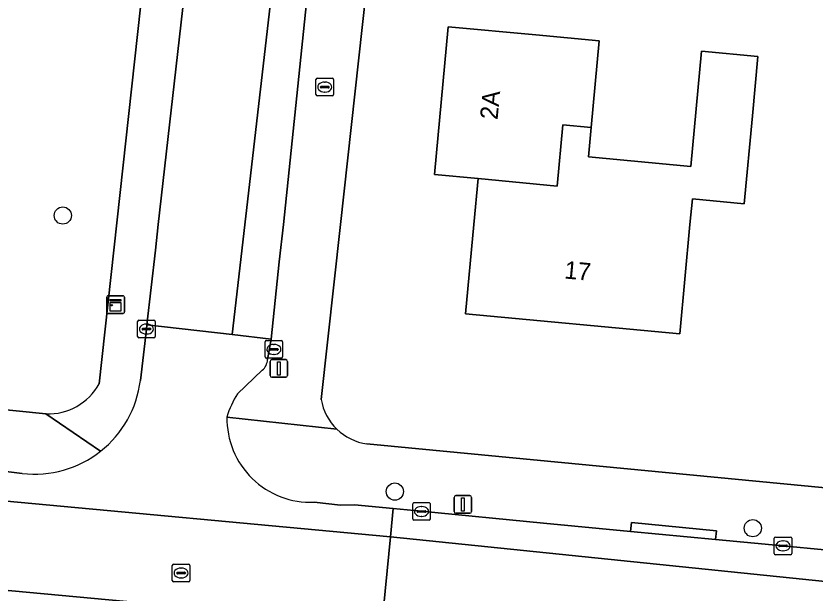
# Model space of a CAD drawing. Extents: x 162184 to 163154, y 385507 to 386516.
# Drawn here: x 162239.17 to 162284.47, y 385729.12 to 385761.82 of the extents above; entities that cross this region are included whole.
import ezdxf

# ---------------------------------------------------------------- set-up
doc = ezdxf.new("R2010")
doc.units = 0
for name, color, linetype in [('IMGEO_Boom', 7, 'Continuous'), ('IMGEO_Brandkraan', 7, 'Continuous'), ('IMGEO_Erf', 7, 'Continuous'), ('IMGEO_Groenvoorziening', 7, 'Continuous'), ('IMGEO_Kast', 7, 'Continuous'), ('IMGEO_Kolk', 7, 'Continuous'), ('IMGEO_Lichtmast', 7, 'Continuous'), ('IMGEO_Pand', 7, 'Continuous'), ('IMGEO_Pand_nummerreeks', 7, 'Continuous'), ('IMGEO_Parkeervlak_open', 7, 'Continuous'), ('IMGEO_Rijbaan_lokaal_gesloten', 7, 'Continuous'), ('IMGEO_Rijbaan_lokaal_open', 7, 'Continuous'), ('IMGEO_Rioolput', 7, 'Continuous'), ('IMGEO_Voetpad_open', 7, 'Continuous')]:
    doc.layers.add(name, color=color, linetype=linetype)

msp = doc.modelspace()

# ---------------------------------------------------------------- linework, layer by layer
at = {"layer": 'IMGEO_Boom'}
for centre in [(162241.822, 385750.515), (162260.648, 385734.871), (162280.944, 385732.796)]:
    msp.add_circle(centre, 0.489, dxfattribs=at)
at = {"layer": 'IMGEO_Brandkraan'}
for p, q in [((162256.176, 385757.369), (162256.176, 385758.221)), ((162256.251, 385758.295), (162257.103, 385758.295)), ((162256.664, 385758.075), (162256.689, 385758.075)), ((162257.177, 385758.221), (162257.177, 385757.369)), ((162256.435, 385757.789), (162256.435, 385757.801)), ((162256.873, 385757.752), (162256.475, 385757.752)), ((162256.478, 385757.838), (162256.876, 385757.838)), ((162256.687, 385757.515), (162256.662, 385757.515)), ((162256.919, 385757.801), (162256.919, 385757.789)), ((162257.103, 385757.295), (162256.251, 385757.295))]:
    msp.add_line(p, q, dxfattribs=at)
for points in [[(162256.176, 385757.369), (162256.176, 385758.221)], [(162256.251, 385758.295), (162257.103, 385758.295)], [(162257.177, 385758.221), (162257.177, 385757.369)], [(162257.103, 385757.295), (162256.251, 385757.295)]]:
    msp.add_lwpolyline(points, dxfattribs=at)
for centre, radius, start, end in [((162256.253, 385758.219), 0.0765, 91.552, 178.448), ((162256.253, 385758.219), 0.0765, 91.552, 178.448), ((162257.101, 385758.219), 0.0765, 1.552, 88.448), ((162257.101, 385758.219), 0.0765, 1.552, 88.448), ((162256.475, 385757.798), 0.0403, 85.8775, 175.7526), ((162256.472, 385757.788), 0.0366, 178.938, 274.7102), ((162256.876, 385757.795), 0.043, 264.8664, 352.4533), ((162256.88, 385757.8), 0.0386, 1.7309, 96.639), ((162256.253, 385757.371), 0.0765, 181.552, 268.448), ((162256.253, 385757.371), 0.0765, 181.552, 268.448), ((162257.101, 385757.371), 0.0765, 271.552, 358.448), ((162257.101, 385757.371), 0.0765, 271.552, 358.448)]:
    msp.add_arc(centre, radius, start, end, dxfattribs=at)
for centre, major_axis, ratio, start_param, end_param in [((162256.663, 385757.795), (-0.387, 0.002), 0.722429, 4.712389, 7.853982), ((162256.688, 385757.795), (-0.39, 0.002), 0.717154, 1.570796, 4.712389)]:
    msp.add_ellipse(centre, major_axis=major_axis, ratio=ratio, start_param=start_param, end_param=end_param, dxfattribs=at)
at = {"layer": 'IMGEO_Erf'}
for points in [[(162272.085, 385881.922), (162257.565, 385750), (162256.475, 385740.094)], [(162259.069, 385737.577), (162318.739, 385731.852)]]:
    msp.add_lwpolyline(points, dxfattribs=at)
msp.add_lwpolyline([(162280.923, 385756.157), (162280.457, 385751.178), (162277.52, 385751.453), (162277.384, 385750), (162276.804, 385743.806), (162264.657, 385744.943), (162265.131, 385750), (162265.375, 385752.605), (162262.888, 385752.838), (162263.672, 385761.216), (162268.651, 385760.75), (162272.237, 385760.415), (162271.778, 385755.504), (162271.622, 385753.841), (162277.427, 385753.298), (162278.038, 385759.827), (162281.239, 385759.528)], close=True, dxfattribs=at)
for centre, radius, start, end in [((162259.488, 385740.599), 3.055, 189.5144, 225.7978), ((162259.48, 385740.597), 3.047, 225.8778, 262.2581)]:
    msp.add_arc(centre, radius, start, end, dxfattribs=at)
at = {"layer": 'IMGEO_Groenvoorziening'}
for points in [[(162257.192, 385887.675), (162255.282, 385887.918), (162254.337, 385888.039), (162252.103, 385886.036), (162252.017, 385885.262), (162244.738, 385819.445), (162243.378, 385806.831), (162237.186, 385750), (162236.224, 385741.163), (162237.472, 385739.611), (162240.868, 385739.278)], [(162243.883, 385740.986), (162251.776, 385812.943), (162254.342, 385836.338), (162256.095, 385852.323), (162258.819, 385877.158)]]:
    msp.add_lwpolyline(points, dxfattribs=at)
msp.add_arc((162241.006, 385742.55), 3.275, 267.5938, 331.4694, dxfattribs=at)
at = {"layer": 'IMGEO_Kast'}
for p, q in [((162244.318, 385745.041), (162244.318, 385745.882)), ((162244.318, 385745.882), (162244.318, 385745.041)), ((162244.393, 385745.966), (162245.234, 385745.966)), ((162245.234, 385745.966), (162244.393, 385745.966)), ((162245.318, 385745.891), (162245.318, 385745.05)), ((162245.318, 385745.05), (162245.318, 385745.891)), ((162245.243, 385744.966), (162244.402, 385744.966)), ((162244.402, 385744.966), (162245.243, 385744.966))]:
    msp.add_line(p, q, dxfattribs=at)
for points in [[(162244.513, 385745.756), (162245.113, 385745.756), (162245.113, 385745.671), (162244.513, 385745.671), (162244.513, 385745.756)], [(162244.513, 385745.581), (162245.113, 385745.581), (162245.113, 385745.092), (162244.513, 385745.092), (162244.513, 385745.581)]]:
    msp.add_lwpolyline(points, dxfattribs=at)
msp.add_circle((162244.597, 385745.43), 0.0377, dxfattribs=at)
for centre, start, end in [((162244.396, 385745.888), 92.4484, 184.2845), ((162244.396, 385745.888), 92.4484, 184.2845), ((162245.24, 385745.888), 2.4484, 94.2845), ((162245.24, 385745.888), 2.4484, 94.2845), ((162244.396, 385745.044), 182.4484, 274.2845), ((162244.396, 385745.044), 182.4484, 274.2845), ((162245.24, 385745.044), 272.4484, 4.2845), ((162245.24, 385745.044), 272.4484, 4.2845)]:
    msp.add_arc(centre, 0.0779, start, end, dxfattribs=at)
at = {"layer": 'IMGEO_Kolk'}
for p, q in [((162246.066, 385743.656), (162246.066, 385744.508)), ((162246.141, 385744.582), (162246.993, 385744.582)), ((162246.554, 385744.362), (162246.579, 385744.362)), ((162247.067, 385744.508), (162247.067, 385743.656)), ((162246.325, 385744.076), (162246.325, 385744.088)), ((162246.763, 385744.039), (162246.365, 385744.039)), ((162246.368, 385744.125), (162246.766, 385744.125)), ((162246.809, 385744.088), (162246.809, 385744.076)), ((162246.993, 385743.582), (162246.141, 385743.582)), ((162246.577, 385743.802), (162246.552, 385743.802)), ((162253.287, 385742.502), (162253.287, 385743.354)), ((162253.362, 385743.428), (162254.214, 385743.428)), ((162253.775, 385743.208), (162253.8, 385743.208)), ((162254.288, 385743.354), (162254.288, 385742.502)), ((162253.546, 385742.922), (162253.546, 385742.934)), ((162253.984, 385742.885), (162253.586, 385742.885)), ((162253.589, 385742.971), (162253.987, 385742.971)), ((162253.798, 385742.648), (162253.773, 385742.648)), ((162254.03, 385742.934), (162254.03, 385742.922)), ((162254.214, 385742.428), (162253.362, 385742.428)), ((162261.66, 385733.319), (162261.66, 385734.171)), ((162261.735, 385734.245), (162262.587, 385734.245)), ((162262.148, 385734.025), (162262.173, 385734.025)), ((162262.661, 385734.171), (162262.661, 385733.319)), ((162261.919, 385733.739), (162261.919, 385733.751)), ((162262.357, 385733.702), (162261.959, 385733.702)), ((162261.962, 385733.788), (162262.36, 385733.788)), ((162262.403, 385733.751), (162262.403, 385733.739)), ((162262.587, 385733.245), (162261.735, 385733.245)), ((162262.171, 385733.465), (162262.146, 385733.465)), ((162282.158, 385731.37), (162282.158, 385732.222)), ((162282.233, 385732.296), (162283.085, 385732.296)), ((162283.159, 385732.222), (162283.159, 385731.37)), ((162282.417, 385731.79), (162282.417, 385731.802)), ((162282.855, 385731.753), (162282.457, 385731.753)), ((162282.46, 385731.839), (162282.858, 385731.839)), ((162282.646, 385732.076), (162282.671, 385732.076)), ((162282.901, 385731.802), (162282.901, 385731.79)), ((162283.085, 385731.296), (162282.233, 385731.296)), ((162282.669, 385731.516), (162282.644, 385731.516))]:
    msp.add_line(p, q, dxfattribs=at)
for points in [[(162246.066, 385743.656), (162246.066, 385744.508)], [(162246.141, 385744.582), (162246.993, 385744.582)], [(162247.067, 385744.508), (162247.067, 385743.656)], [(162246.993, 385743.582), (162246.141, 385743.582)], [(162253.287, 385742.502), (162253.287, 385743.354)], [(162253.362, 385743.428), (162254.214, 385743.428)], [(162254.288, 385743.354), (162254.288, 385742.502)], [(162254.214, 385742.428), (162253.362, 385742.428)], [(162261.66, 385733.319), (162261.66, 385734.171)], [(162261.735, 385734.245), (162262.587, 385734.245)], [(162262.661, 385734.171), (162262.661, 385733.319)], [(162262.587, 385733.245), (162261.735, 385733.245)], [(162282.158, 385731.37), (162282.158, 385732.222)], [(162282.233, 385732.296), (162283.085, 385732.296)], [(162283.159, 385732.222), (162283.159, 385731.37)], [(162283.085, 385731.296), (162282.233, 385731.296)]]:
    msp.add_lwpolyline(points, dxfattribs=at)
for centre, radius, start, end in [((162246.143, 385744.506), 0.0765, 91.552, 178.448), ((162246.143, 385744.506), 0.0765, 91.552, 178.448), ((162246.991, 385744.506), 0.0765, 1.552, 88.448), ((162246.991, 385744.506), 0.0765, 1.552, 88.448), ((162246.365, 385744.085), 0.0403, 85.8775, 175.7526), ((162246.362, 385744.075), 0.0366, 178.938, 274.7102), ((162246.766, 385744.082), 0.043, 264.8664, 352.4533), ((162246.77, 385744.087), 0.0386, 1.7309, 96.639), ((162246.143, 385743.658), 0.0765, 181.552, 268.448), ((162246.143, 385743.658), 0.0765, 181.552, 268.448), ((162246.991, 385743.658), 0.0765, 271.552, 358.448), ((162246.991, 385743.658), 0.0765, 271.552, 358.448), ((162253.364, 385743.352), 0.0765, 91.552, 178.448), ((162253.364, 385743.352), 0.0765, 91.552, 178.448), ((162254.212, 385743.352), 0.0765, 1.552, 88.448), ((162254.212, 385743.352), 0.0765, 1.552, 88.448), ((162253.586, 385742.931), 0.0403, 85.8775, 175.7526), ((162253.583, 385742.921), 0.0366, 178.938, 274.7102), ((162253.987, 385742.928), 0.043, 264.8664, 352.4533), ((162253.991, 385742.933), 0.0386, 1.7309, 96.639), ((162253.364, 385742.504), 0.0765, 181.552, 268.448), ((162253.364, 385742.504), 0.0765, 181.552, 268.448), ((162254.212, 385742.504), 0.0765, 271.552, 358.448), ((162254.212, 385742.504), 0.0765, 271.552, 358.448), ((162261.737, 385734.169), 0.0765, 91.552, 178.448), ((162261.737, 385734.169), 0.0765, 91.552, 178.448), ((162262.585, 385734.169), 0.0765, 1.552, 88.448), ((162262.585, 385734.169), 0.0765, 1.552, 88.448), ((162261.959, 385733.748), 0.0403, 85.8775, 175.7526), ((162261.956, 385733.738), 0.0366, 178.938, 274.7102), ((162262.36, 385733.745), 0.043, 264.8664, 352.4533), ((162262.364, 385733.75), 0.0386, 1.7309, 96.639), ((162261.737, 385733.321), 0.0765, 181.552, 268.448), ((162261.737, 385733.321), 0.0765, 181.552, 268.448), ((162262.585, 385733.321), 0.0765, 271.552, 358.448), ((162262.585, 385733.321), 0.0765, 271.552, 358.448), ((162282.235, 385732.22), 0.0765, 91.552, 178.448), ((162282.235, 385732.22), 0.0765, 91.552, 178.448), ((162283.083, 385732.22), 0.0765, 1.552, 88.448), ((162283.083, 385732.22), 0.0765, 1.552, 88.448), ((162282.457, 385731.799), 0.0403, 85.8775, 175.7526), ((162282.454, 385731.789), 0.0366, 178.938, 274.7102), ((162282.858, 385731.796), 0.043, 264.8664, 352.4533), ((162282.862, 385731.801), 0.0386, 1.7309, 96.639), ((162282.235, 385731.372), 0.0765, 181.552, 268.448), ((162282.235, 385731.372), 0.0765, 181.552, 268.448), ((162283.083, 385731.372), 0.0765, 271.552, 358.448), ((162283.083, 385731.372), 0.0765, 271.552, 358.448)]:
    msp.add_arc(centre, radius, start, end, dxfattribs=at)
for centre, major_axis, ratio, start_param, end_param in [((162246.553, 385744.082), (-0.387, 0.002), 0.722429, 4.712389, 7.853982), ((162246.578, 385744.082), (-0.39, 0.002), 0.717154, 1.570796, 4.712389), ((162253.774, 385742.928), (-0.387, 0.002), 0.722429, 4.712389, 7.853982), ((162253.799, 385742.928), (-0.39, 0.002), 0.717154, 1.570796, 4.712389), ((162262.147, 385733.745), (-0.387, 0.002), 0.722429, 4.712389, 7.853982), ((162262.172, 385733.745), (-0.39, 0.002), 0.717154, 1.570796, 4.712389), ((162282.645, 385731.796), (-0.387, 0.002), 0.722429, 4.712389, 7.853982), ((162282.67, 385731.796), (-0.39, 0.002), 0.717154, 1.570796, 4.712389)]:
    msp.add_ellipse(centre, major_axis=major_axis, ratio=ratio, start_param=start_param, end_param=end_param, dxfattribs=at)
at = {"layer": 'IMGEO_Lichtmast'}
for p, q in [((162253.572, 385741.449), (162253.572, 385742.249)), ((162253.572, 385742.249), (162253.572, 385741.449)), ((162253.672, 385742.349), (162254.462, 385742.349)), ((162254.462, 385742.349), (162253.672, 385742.349)), ((162254.562, 385742.249), (162254.562, 385741.449)), ((162254.562, 385741.449), (162254.562, 385742.249)), ((162254.462, 385741.349), (162253.672, 385741.349)), ((162253.672, 385741.349), (162254.462, 385741.349)), ((162264.01, 385733.74), (162264.01, 385734.54)), ((162264.01, 385734.54), (162264.01, 385733.74)), ((162264.11, 385734.64), (162264.9, 385734.64)), ((162264.9, 385734.64), (162264.11, 385734.64)), ((162265, 385734.54), (162265, 385733.74)), ((162265, 385733.74), (162265, 385734.54)), ((162264.9, 385733.64), (162264.11, 385733.64)), ((162264.11, 385733.64), (162264.9, 385733.64))]:
    msp.add_line(p, q, dxfattribs=at)
for points in [[(162253.992, 385742.224), (162254.142, 385742.224), (162254.142, 385741.474), (162253.992, 385741.474), (162253.992, 385742.224)], [(162264.43, 385734.515), (162264.58, 385734.515), (162264.58, 385733.765), (162264.43, 385733.765), (162264.43, 385734.515)]]:
    msp.add_lwpolyline(points, dxfattribs=at)
for centre, start, end in [((162253.672, 385742.249), 90, 180), ((162253.672, 385742.249), 90, 180), ((162254.462, 385742.249), 0, 90), ((162254.462, 385742.249), 360, 90), ((162253.672, 385741.449), 180, 270), ((162253.672, 385741.449), 180, 270), ((162254.462, 385741.449), 270, 0), ((162254.462, 385741.449), 270, 0), ((162264.11, 385734.54), 90, 180), ((162264.11, 385734.54), 90, 180), ((162264.9, 385734.54), 0, 90), ((162264.9, 385734.54), 360, 90), ((162264.11, 385733.74), 180, 270), ((162264.11, 385733.74), 180, 270), ((162264.9, 385733.74), 270, 0), ((162264.9, 385733.74), 270, 0)]:
    msp.add_arc(centre, 0.1, start, end, dxfattribs=at)
at = {"layer": 'IMGEO_Pand'}
for points in [[(162269.851, 385752.182), (162270.179, 385755.655), (162271.778, 385755.504), (162272.237, 385760.415), (162268.651, 385760.75), (162263.672, 385761.216), (162262.888, 385752.838), (162265.375, 385752.605)], [(162265.375, 385752.605), (162265.131, 385750), (162264.657, 385744.943), (162276.804, 385743.806), (162277.384, 385750), (162277.52, 385751.453), (162280.457, 385751.178), (162280.923, 385756.157), (162281.239, 385759.528), (162278.038, 385759.827), (162277.427, 385753.298), (162271.622, 385753.841), (162271.778, 385755.504), (162270.179, 385755.655), (162269.851, 385752.182)]]:
    msp.add_lwpolyline(points, close=True, dxfattribs=at)
at = {"layer": 'IMGEO_Parkeervlak_open'}
msp.add_lwpolyline([(162266.778, 385881.248), (162263.745, 385854.951), (162258.607, 385806.939), (162253.816, 385764.405), (162251.432, 385743.769), (162253.632, 385743.515), (162254.088, 385747.892), (162254.332, 385750), (162257.271, 385778.278), (162257.937, 385784.68), (162258.093, 385786.183), (162258.325, 385788.292), (162259.585, 385799.742), (162260.197, 385805.127)], dxfattribs=at)
at = {"layer": 'IMGEO_Rijbaan_lokaal_gesloten'}
for points in [[(162319.089, 385728.339), (162304.126, 385729.759), (162298.361, 385730.297), (162294.467, 385730.661), (162282.654, 385731.794), (162278.838, 385732.156), (162274.014, 385732.613), (162269.071, 385733.087), (162262.149, 385733.762), (162260.556, 385733.913), (162260.4, 385732.301), (162286.519, 385729.622), (162367.51, 385722.111)], [(162367.51, 385722.111), (162286.519, 385729.622), (162260.4, 385732.301), (162259.916, 385727.292)]]:
    msp.add_lwpolyline(points, dxfattribs=at)
at = {"layer": 'IMGEO_Rijbaan_lokaal_open'}
for points in [[(162262.111, 385885.055), (162261.966, 385883.769), (162260.416, 385869.475), (162252.93, 385800.2), (162247.236, 385750), (162247.072, 385748.555), (162246.596, 385744.328), (162251.432, 385743.769), (162253.816, 385764.405), (162258.607, 385806.939), (162263.745, 385854.951), (162266.778, 385881.248)], [(162253.436, 385742.358), (162253.632, 385743.515), (162251.432, 385743.769), (162246.596, 385744.328), (162246.568, 385744.082), (162246.221, 385741.174)], [(162251.725, 385740.42), (162253.132, 385741.747)], [(162239.525, 385735.896), (162238.309, 385736.038), (162237.777, 385736.056), (162237.607, 385734.418), (162260.4, 385732.301), (162260.556, 385733.913), (162258.369, 385734.127), (162257.576, 385734.101), (162256.075, 385734.27)]]:
    msp.add_lwpolyline(points, dxfattribs=at)
for points in [[(162260.4, 385732.301), (162237.607, 385734.418), (162237.087, 385729.426), (162259.916, 385727.292)], [(162259.916, 385727.292), (162237.087, 385729.426), (162236.95, 385728.11), (162259.786, 385725.953)]]:
    msp.add_lwpolyline(points, close=True, dxfattribs=at)
for centre, radius, start, end in [((162252.552, 385742.417), 0.886, 310.9068, 356.1884), ((162240.215, 385741.906), 6.05, 308.2509, 353.0484), ((162256.259, 385737.588), 5.346, 148.0091, 163.6253), ((162255.876, 385739.012), 4.747, 179.0032, 272.4042), ((162240.217, 385741.902), 6.045, 263.4251, 308.2643)]:
    msp.add_arc(centre, radius, start, end, dxfattribs=at)
at = {"layer": 'IMGEO_Rioolput'}
for p, q in [((162248.029, 385729.829), (162248.029, 385730.681)), ((162248.104, 385730.755), (162248.956, 385730.755)), ((162248.517, 385730.535), (162248.542, 385730.535)), ((162249.03, 385730.681), (162249.03, 385729.829)), ((162248.288, 385730.249), (162248.288, 385730.261)), ((162248.726, 385730.212), (162248.328, 385730.212)), ((162248.331, 385730.298), (162248.729, 385730.298)), ((162248.54, 385729.975), (162248.515, 385729.975)), ((162248.772, 385730.261), (162248.772, 385730.249)), ((162248.956, 385729.755), (162248.104, 385729.755))]:
    msp.add_line(p, q, dxfattribs=at)
for points in [[(162248.029, 385729.829), (162248.029, 385730.681)], [(162248.104, 385730.755), (162248.956, 385730.755)], [(162249.03, 385730.681), (162249.03, 385729.829)], [(162248.956, 385729.755), (162248.104, 385729.755)]]:
    msp.add_lwpolyline(points, dxfattribs=at)
for centre, radius, start, end in [((162248.106, 385730.679), 0.0765, 91.552, 178.448), ((162248.106, 385730.679), 0.0765, 91.552, 178.448), ((162248.954, 385730.679), 0.0765, 1.552, 88.448), ((162248.954, 385730.679), 0.0765, 1.552, 88.448), ((162248.328, 385730.258), 0.0403, 85.8775, 175.7526), ((162248.325, 385730.248), 0.0366, 178.938, 274.7102), ((162248.729, 385730.255), 0.043, 264.8664, 352.4533), ((162248.733, 385730.26), 0.0386, 1.7309, 96.639), ((162248.106, 385729.831), 0.0765, 181.552, 268.448), ((162248.106, 385729.831), 0.0765, 181.552, 268.448), ((162248.954, 385729.831), 0.0765, 271.552, 358.448), ((162248.954, 385729.831), 0.0765, 271.552, 358.448)]:
    msp.add_arc(centre, radius, start, end, dxfattribs=at)
for centre, major_axis, ratio, start_param, end_param in [((162248.516, 385730.255), (-0.387, 0.002), 0.722429, 4.712389, 7.853982), ((162248.541, 385730.255), (-0.39, 0.002), 0.717154, 1.570796, 4.712389)]:
    msp.add_ellipse(centre, major_axis=major_axis, ratio=ratio, start_param=start_param, end_param=end_param, dxfattribs=at)
at = {"layer": 'IMGEO_Voetpad_open'}
for points in [[(162261.728, 385891.414), (162261.046, 385890.69), (162259.674, 385884.952), (162258.819, 385877.158), (162256.095, 385852.323), (162254.342, 385836.338), (162251.776, 385812.943), (162243.883, 385740.986)], [(162246.221, 385741.174), (162246.568, 385744.082), (162246.596, 385744.328), (162247.072, 385748.555), (162247.236, 385750), (162252.93, 385800.2), (162260.416, 385869.475), (162261.966, 385883.769), (162262.111, 385885.055)], [(162256.475, 385740.094), (162257.565, 385750), (162272.085, 385881.922)], [(162259.585, 385799.742), (162258.325, 385788.292), (162258.733, 385788.247), (162259.232, 385788.193), (162258.838, 385784.584), (162258.341, 385784.638), (162257.937, 385784.68), (162257.271, 385778.278), (162254.332, 385750), (162254.088, 385747.892), (162253.632, 385743.515), (162253.436, 385742.358)], [(162243.961, 385737.155), (162240.868, 385739.278), (162237.472, 385739.611), (162232.214, 385740.11), (162220.409, 385741.22), (162189.074, 385744.168), (162185.886, 385744.468), (162186.212, 385740.942)], [(162253.132, 385741.747), (162251.725, 385740.42)], [(162186.212, 385740.942), (162189.276, 385740.651), (162192.509, 385740.344), (162200.432, 385739.59), (162220.891, 385737.666), (162225.391, 385737.214), (162237.777, 385736.056), (162238.309, 385736.038), (162239.525, 385735.896)], [(162240.868, 385739.278), (162243.961, 385737.155)], [(162251.13, 385739.095), (162257.358, 385738.409)], [(162257.358, 385738.409), (162251.13, 385739.095)], [(162318.739, 385731.852), (162259.069, 385737.577)], [(162256.075, 385734.27), (162257.576, 385734.101), (162258.369, 385734.127), (162260.556, 385733.913), (162262.149, 385733.762), (162269.071, 385733.087), (162274.014, 385732.613), (162274.061, 385733.11), (162278.885, 385732.653), (162278.838, 385732.156), (162282.654, 385731.794), (162294.467, 385730.661), (162294.513, 385731.158), (162298.407, 385730.795), (162298.361, 385730.297), (162304.126, 385729.759), (162319.089, 385728.339), (162322.366, 385728.035), (162324.274, 385731.336), (162324.656, 385731.996), (162320.551, 385732.517)]]:
    msp.add_lwpolyline(points, dxfattribs=at)
msp.add_lwpolyline([(162278.838, 385732.156), (162278.885, 385732.653), (162274.061, 385733.11), (162274.014, 385732.613)], close=True, dxfattribs=at)
for centre, radius, start, end in [((162252.552, 385742.417), 0.886, 310.9068, 356.1884), ((162241.006, 385742.55), 3.275, 267.5938, 331.4694), ((162240.215, 385741.906), 6.05, 308.2509, 353.0484), ((162256.259, 385737.588), 5.346, 148.0091, 163.6253), ((162259.488, 385740.599), 3.055, 189.5144, 225.7978), ((162255.876, 385739.012), 4.747, 179.0032, 272.4042), ((162259.48, 385740.597), 3.047, 225.8778, 262.2581), ((162240.217, 385741.902), 6.045, 263.4251, 308.2643)]:
    msp.add_arc(centre, radius, start, end, dxfattribs=at)

# ---------------------------------------------------------------- texts
at = {"layer": 'IMGEO_Pand_nummerreeks'}
for s, rotation, p in [('2A', 84.6539, (162266.471, 385755.921)), ('17', 354.6525, (162270.234, 385746.952))]:
    msp.add_text(s, height=1, rotation=rotation, dxfattribs=at).set_placement(p)

doc.saveas('drawing.dxf')
